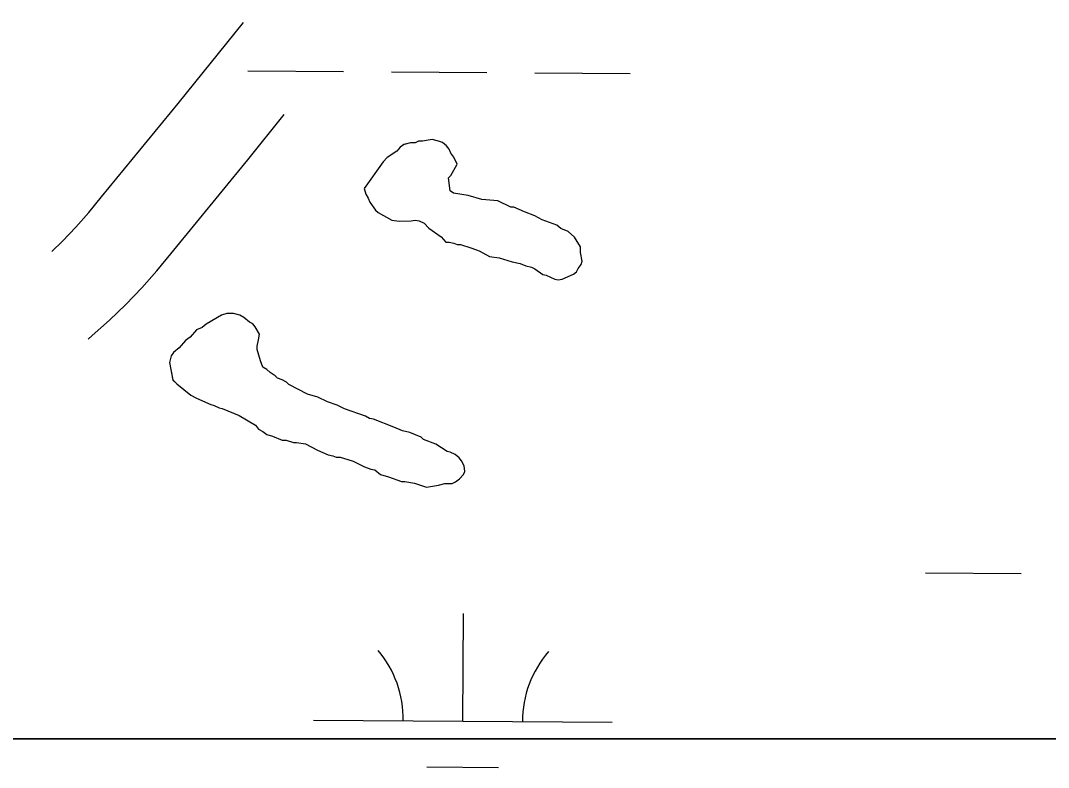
# Model space of a CAD drawing. Extents: x 3172231 to 3210228, y 940198 to 965780.
# Drawn here: x 3194626.5 to 3194970.7, y 950863.1 to 951113.2 of the extents above; entities that cross this region are included whole.
import ezdxf

# ---------------------------------------------------------------- set-up
doc = ezdxf.new("R2010")
doc.units = 0
for name, color, linetype in [('V-ROAD-CNTR', 7, 'Continuous'), ('V-SITE-VEGE', 7, 'Continuous'), ('V-TOPO-SHOR', 7, 'Continuous'), ('V-WETL-SWMP', 7, 'Continuous')]:
    doc.layers.add(name, color=color, linetype=linetype)

msp = doc.modelspace()

# ---------------------------------------------------------------- linework, layer by layer
at = {"layer": 'V-ROAD-CNTR'}
for points in [[(3194636.992, 951035.9), (3194640.564, 951039.343), (3194645.073, 951044.038), (3194649.388, 951048.895), (3194653.675, 951054.113), (3194679.295, 951085.468), (3194701.139, 951112.54)], [(3194649.136, 951006.549), (3194650.541, 951007.707), (3194656.272, 951012.816), (3194661.8, 951018.145), (3194667.113, 951023.676), (3194672.202, 951029.403), (3194676.881, 951035.101), (3194702.585, 951066.558), (3194714.827, 951081.73)]]:
    msp.add_lwpolyline(points, dxfattribs=at)
at = {"layer": 'V-SITE-VEGE'}
msp.add_line((3197208.978, 950872.601), (3194538.397, 950872.601), dxfattribs=at)
msp.add_lwpolyline([(3194538.397, 950872.601), (3195036.827, 950872.601), (3195036.827, 951485.423)], dxfattribs=at)
for points in [[(3194743.512, 951052.429), (3194745.423, 951049.754), (3194746.236, 951048.953), (3194750.842, 951046.301), (3194753.269, 951046.055), (3194757.307, 951046.092), (3194758.653, 951046.375), (3194760, 951046.119), (3194761.622, 951045.326), (3194763.257, 951043.725), (3194767.322, 951040.8), (3194768.956, 951038.93), (3194770.036, 951038.941), (3194771.654, 951038.689), (3194772.735, 951038.156), (3194773.812, 951038.166), (3194777.324, 951037.122), (3194780.028, 951036.069), (3194783.546, 951034.218), (3194786.782, 951033.71), (3194791.105, 951032.403), (3194793.803, 951031.889), (3194795.695, 951031.099), (3194797.585, 951030.579), (3194798.669, 951030.048), (3194801.378, 951028.189), (3194802.46, 951027.93), (3194805.433, 951026.612), (3194806.515, 951026.351), (3194807.858, 951026.634), (3194811.614, 951028.285), (3194812.683, 951029.104), (3194813.212, 951030.185), (3194814.277, 951031.541), (3194814.537, 951032.622), (3194813.969, 951035.58), (3194813.953, 951037.466), (3194812.036, 951040.679), (3194809.863, 951042.545), (3194807.43, 951043.6), (3194806.074, 951044.663), (3194801.208, 951046.504), (3194798.771, 951047.827), (3194795.259, 951049.142), (3194791.74, 951050.725), (3194790.663, 951050.714), (3194786.336, 951052.828), (3194780.943, 951053.317), (3194776.352, 951054.62), (3194771.498, 951055.384), (3194770.412, 951056.183), (3194769.833, 951060.488), (3194770.634, 951061.303), (3194772.753, 951065.091), (3194771.654, 951067.506), (3194770.562, 951068.843), (3194770.011, 951070.185), (3194769.194, 951071.254), (3194767.836, 951072.319), (3194766.486, 951072.845), (3194764.326, 951073.363), (3194761.098, 951072.796), (3194759.753, 951072.782), (3194758.68, 951072.233), (3194757.064, 951072.218), (3194754.913, 951071.659), (3194753.576, 951070.838), (3194752.511, 951069.482), (3194749.3, 951067.297), (3194747.964, 951065.937), (3194741.587, 951056.99), (3194742.14, 951055.109), (3194742.959, 951053.77)], [(3194690.274, 950984.595), (3194691.356, 950984.335), (3194692.976, 950983.542), (3194694.059, 950983.282), (3194699.736, 950980.91), (3194705.153, 950977.73), (3194706.243, 950976.391), (3194707.598, 950975.598), (3194708.954, 950974.533), (3194710.844, 950974.013), (3194714.088, 950972.696), (3194715.436, 950972.708), (3194717.867, 950971.924), (3194718.944, 950971.932), (3194721.912, 950971.422), (3194725.973, 950969.304), (3194729.489, 950967.721), (3194731.107, 950967.467), (3194732.189, 950966.937), (3194733.536, 950966.951), (3194734.616, 950966.691), (3194737.855, 950965.645), (3194741.646, 950963.795), (3194743.809, 950963.007), (3194745.157, 950962.751), (3194747.057, 950961.151), (3194749.758, 950960.369), (3194754.084, 950958.794), (3194755.159, 950958.804), (3194758.397, 950958.294), (3194762.45, 950956.986), (3194766.486, 950957.563), (3194768.635, 950958.12), (3194771.058, 950958.145), (3194772.131, 950958.694), (3194773.466, 950959.783), (3194774.801, 950961.141), (3194775.33, 950962.224), (3194775.045, 950964.105), (3194774.22, 950965.714), (3194773.405, 950966.785), (3194772.045, 950967.85), (3194770.423, 950968.643), (3194769.341, 950968.901), (3194765.548, 950971.291), (3194761.493, 950972.87), (3194760.678, 950973.669), (3194756.892, 950975.25), (3194754.463, 950975.764), (3194751.489, 950977.085), (3194744.731, 950979.716), (3194743.381, 950979.972), (3194742.025, 950980.767), (3194735.001, 950983.126), (3194732.565, 950984.449), (3194729.323, 950985.498), (3194726.075, 950987.083), (3194722.563, 950988.128), (3194716.339, 950991.304), (3194715.524, 950992.103), (3194714.17, 950992.897), (3194712.548, 950993.422), (3194711.733, 950994.222), (3194710.107, 950995.283), (3194709.02, 950996.35), (3194707.666, 950997.145), (3194706.838, 950999.295), (3194705.724, 951003.053), (3194705.714, 951004.131), (3194706.232, 951006.291), (3194706.484, 951008.182), (3194705.116, 951010.59), (3194704.299, 951011.659), (3194703.216, 951012.19), (3194701.315, 951013.785), (3194699.961, 951014.582), (3194697.801, 951015.102), (3194695.646, 951015.081), (3194693.766, 951014.524), (3194688.677, 951011.514), (3194687.339, 951010.424), (3194685.461, 951009.599), (3194683.332, 951007.156), (3194681.726, 951006.062), (3194679.594, 951003.617), (3194677.722, 951001.984), (3194676.925, 951000.901), (3194676.405, 950998.74), (3194677.54, 950992.826), (3194678.898, 950991.49), (3194683.512, 950987.763), (3194685.406, 950986.702)]]:
    msp.add_lwpolyline(points, close=True, dxfattribs=at)
at = {"layer": 'V-TOPO-SHOR'}
for points in [[(3194741.585, 951056.99), (3194742.14, 951055.109), (3194742.959, 951053.77), (3194743.512, 951052.429), (3194745.423, 951049.754), (3194746.238, 951048.953), (3194750.842, 951046.301), (3194753.269, 951046.055), (3194757.307, 951046.092), (3194758.653, 951046.375), (3194760, 951046.119), (3194761.625, 951045.326), (3194763.257, 951043.725), (3194767.322, 951040.8), (3194768.956, 951038.93), (3194770.034, 951038.941), (3194771.654, 951038.687), (3194772.735, 951038.156), (3194773.812, 951038.166), (3194777.324, 951037.122), (3194780.028, 951036.069), (3194783.546, 951034.218), (3194786.782, 951033.71), (3194791.105, 951032.403), (3194793.803, 951031.889), (3194795.695, 951031.099), (3194797.585, 951030.579), (3194798.669, 951030.048), (3194801.378, 951028.189), (3194802.46, 951027.93), (3194805.433, 951026.612), (3194806.515, 951026.351), (3194807.858, 951026.634), (3194811.614, 951028.285), (3194812.683, 951029.104), (3194813.212, 951030.185), (3194814.277, 951031.541), (3194814.537, 951032.622), (3194813.969, 951035.58), (3194813.953, 951037.466), (3194812.036, 951040.679), (3194809.863, 951042.545), (3194807.43, 951043.6), (3194806.074, 951044.663), (3194801.208, 951046.504), (3194798.771, 951047.827), (3194795.259, 951049.142), (3194791.74, 951050.725), (3194790.663, 951050.714), (3194786.336, 951052.828), (3194780.943, 951053.317), (3194776.352, 951054.62), (3194771.498, 951055.384), (3194770.412, 951056.183), (3194769.833, 951060.485), (3194770.634, 951061.303), (3194772.753, 951065.091), (3194771.654, 951067.506), (3194770.562, 951068.843), (3194770.011, 951070.185), (3194769.194, 951071.254), (3194767.836, 951072.319), (3194766.484, 951072.845), (3194764.326, 951073.363), (3194761.098, 951072.796), (3194759.753, 951072.782), (3194758.68, 951072.233), (3194757.064, 951072.218), (3194754.913, 951071.659), (3194753.576, 951070.838), (3194752.511, 951069.482), (3194749.3, 951067.297), (3194747.964, 951065.937), (3194741.585, 951056.99)], [(3194677.54, 950992.826), (3194678.898, 950991.49), (3194683.512, 950987.763), (3194685.406, 950986.702), (3194690.274, 950984.595), (3194691.356, 950984.335), (3194692.978, 950983.542), (3194694.059, 950983.282), (3194699.736, 950980.91), (3194705.153, 950977.73), (3194706.243, 950976.393), (3194707.598, 950975.598), (3194708.954, 950974.533), (3194710.844, 950974.013), (3194714.088, 950972.696), (3194715.436, 950972.708), (3194717.867, 950971.924), (3194718.944, 950971.932), (3194721.912, 950971.422), (3194725.973, 950969.304), (3194729.489, 950967.721), (3194731.107, 950967.467), (3194732.189, 950966.939), (3194733.536, 950966.951), (3194734.616, 950966.691), (3194737.857, 950965.645), (3194741.646, 950963.795), (3194743.809, 950963.007), (3194745.157, 950962.751), (3194747.057, 950961.151), (3194749.758, 950960.369), (3194754.084, 950958.794), (3194755.159, 950958.804), (3194758.397, 950958.294), (3194762.45, 950956.986), (3194766.484, 950957.563), (3194768.635, 950958.12), (3194771.058, 950958.145), (3194772.131, 950958.694), (3194773.466, 950959.783), (3194774.801, 950961.141), (3194775.33, 950962.224), (3194775.043, 950964.107), (3194774.22, 950965.714), (3194773.403, 950966.785), (3194772.045, 950967.85), (3194770.421, 950968.643), (3194769.341, 950968.901), (3194765.548, 950971.291), (3194761.493, 950972.87), (3194760.678, 950973.669), (3194756.892, 950975.25), (3194754.463, 950975.766), (3194751.489, 950977.085), (3194744.731, 950979.716), (3194743.381, 950979.972), (3194742.025, 950980.767), (3194735.001, 950983.126), (3194732.565, 950984.449), (3194729.323, 950985.498), (3194726.075, 950987.083), (3194722.563, 950988.128), (3194716.339, 950991.302), (3194715.524, 950992.103), (3194714.17, 950992.897), (3194712.548, 950993.422), (3194711.733, 950994.222), (3194710.107, 950995.283), (3194709.02, 950996.35), (3194707.666, 950997.147), (3194706.838, 950999.293), (3194705.724, 951003.053), (3194705.714, 951004.131), (3194706.232, 951006.291), (3194706.484, 951008.18), (3194705.116, 951010.59), (3194704.299, 951011.659), (3194703.216, 951012.19), (3194701.315, 951013.787), (3194699.961, 951014.582), (3194697.801, 951015.102), (3194695.646, 951015.081), (3194693.766, 951014.524), (3194688.677, 951011.514), (3194687.339, 951010.424), (3194685.464, 951009.599), (3194683.332, 951007.156), (3194681.726, 951006.062), (3194679.594, 951003.619), (3194677.722, 951001.984), (3194676.925, 951000.901), (3194676.405, 950998.74), (3194677.54, 950992.826)]]:
    msp.add_lwpolyline(points, dxfattribs=at)
at = {"layer": 'V-WETL-SWMP'}
for p, q in [((3194702.682, 951096.324), (3194734.681, 951096.106)), ((3194750.681, 951095.997), (3194782.68, 951095.779)), ((3194798.68, 951095.67), (3194830.679, 951095.452)), ((3194753.575, 951070.839), (3194752.51, 951069.482)), ((3194754.914, 951071.659), (3194753.575, 951070.839)), ((3194757.064, 951072.218), (3194754.914, 951071.659)), ((3194758.68, 951072.233), (3194757.064, 951072.218)), ((3194759.752, 951072.782), (3194758.68, 951072.233)), ((3194761.099, 951072.795), (3194759.752, 951072.782)), ((3194764.326, 951073.363), (3194761.099, 951072.795)), ((3194766.485, 951072.845), (3194764.326, 951073.363)), ((3194767.837, 951072.319), (3194766.485, 951072.845)), ((3194769.194, 951071.254), (3194767.837, 951072.319)), ((3194770.012, 951070.184), (3194769.194, 951071.254)), ((3194749.299, 951067.297), (3194747.965, 951065.938)), ((3194752.51, 951069.482), (3194749.299, 951067.297)), ((3194770.563, 951068.843), (3194770.012, 951070.184)), ((3194771.653, 951067.506), (3194770.563, 951068.843)), ((3194772.753, 951065.092), (3194771.653, 951067.506)), ((3194747.965, 951065.938), (3194741.584, 951056.99)), ((3194770.633, 951061.302), (3194772.753, 951065.092)), ((3194769.833, 951060.486), (3194770.633, 951061.302)), ((3194770.412, 951056.182), (3194769.833, 951060.486)), ((3194741.584, 951056.99), (3194742.14, 951055.11)), ((3194742.14, 951055.11), (3194742.96, 951053.771)), ((3194742.96, 951053.771), (3194743.512, 951052.429)), ((3194771.497, 951055.384), (3194770.412, 951056.182)), ((3194776.352, 951054.621), (3194771.497, 951055.384)), ((3194780.943, 951053.317), (3194776.352, 951054.621)), ((3194743.512, 951052.429), (3194745.422, 951049.753)), ((3194786.335, 951052.829), (3194780.943, 951053.317)), ((3194790.664, 951050.715), (3194786.335, 951052.829)), ((3194791.741, 951050.725), (3194790.664, 951050.715)), ((3194795.258, 951049.141), (3194791.741, 951050.725)), ((3194745.422, 951049.753), (3194746.238, 951048.953)), ((3194746.238, 951048.953), (3194750.841, 951046.302)), ((3194798.772, 951047.827), (3194795.258, 951049.141)), ((3194801.208, 951046.503), (3194798.772, 951047.827)), ((3194806.074, 951044.663), (3194801.208, 951046.503)), ((3194750.841, 951046.302), (3194753.268, 951046.056)), ((3194753.268, 951046.056), (3194757.308, 951046.093)), ((3194757.308, 951046.093), (3194758.652, 951046.375)), ((3194758.652, 951046.375), (3194760.001, 951046.119)), ((3194760.001, 951046.119), (3194761.625, 951045.326)), ((3194761.625, 951045.326), (3194763.256, 951043.725)), ((3194763.256, 951043.725), (3194767.323, 951040.8)), ((3194807.43, 951043.599), (3194806.074, 951044.663)), ((3194809.864, 951042.544), (3194807.43, 951043.599)), ((3194767.323, 951040.8), (3194768.957, 951038.93)), ((3194812.037, 951040.679), (3194809.864, 951042.544)), ((3194813.952, 951037.465), (3194812.037, 951040.679)), ((3194768.957, 951038.93), (3194770.034, 951038.94)), ((3194770.034, 951038.94), (3194771.653, 951038.686)), ((3194771.653, 951038.686), (3194772.735, 951038.157)), ((3194772.735, 951038.157), (3194773.812, 951038.167)), ((3194773.812, 951038.167), (3194777.324, 951037.122)), ((3194777.324, 951037.122), (3194780.027, 951036.07)), ((3194813.97, 951035.579), (3194813.952, 951037.465)), ((3194780.027, 951036.07), (3194783.546, 951034.218)), ((3194783.546, 951034.218), (3194786.783, 951033.709)), ((3194786.783, 951033.709), (3194791.105, 951032.403)), ((3194814.536, 951032.622), (3194813.97, 951035.579)), ((3194791.105, 951032.403), (3194793.803, 951031.889)), ((3194793.803, 951031.889), (3194795.696, 951031.099)), ((3194795.696, 951031.099), (3194797.586, 951030.578)), ((3194797.586, 951030.578), (3194798.668, 951030.049)), ((3194798.668, 951030.049), (3194801.379, 951028.189)), ((3194812.683, 951029.103), (3194813.212, 951030.185)), ((3194813.212, 951030.185), (3194814.277, 951031.542)), ((3194814.277, 951031.542), (3194814.536, 951032.622)), ((3194801.379, 951028.189), (3194802.459, 951027.93)), ((3194802.459, 951027.93), (3194805.434, 951026.611)), ((3194805.434, 951026.611), (3194806.514, 951026.352)), ((3194806.514, 951026.352), (3194807.858, 951026.634)), ((3194807.858, 951026.634), (3194811.614, 951028.285)), ((3194811.614, 951028.285), (3194812.683, 951029.103)), ((3194693.766, 951014.525), (3194688.677, 951011.514)), ((3194695.647, 951015.081), (3194693.766, 951014.525)), ((3194697.801, 951015.101), (3194695.647, 951015.081)), ((3194699.961, 951014.582), (3194697.801, 951015.101)), ((3194701.315, 951013.787), (3194699.961, 951014.582)), ((3194703.216, 951012.189), (3194701.315, 951013.787)), ((3194704.298, 951011.66), (3194703.216, 951012.189)), ((3194685.463, 951009.599), (3194683.331, 951007.155)), ((3194687.34, 951010.424), (3194685.463, 951009.599)), ((3194688.677, 951011.514), (3194687.34, 951010.424)), ((3194705.116, 951010.59), (3194704.298, 951011.66)), ((3194706.485, 951008.179), (3194705.116, 951010.59)), ((3194681.725, 951006.062), (3194679.593, 951003.618)), ((3194683.331, 951007.155), (3194681.725, 951006.062)), ((3194705.715, 951004.131), (3194706.233, 951006.291)), ((3194706.233, 951006.291), (3194706.485, 951008.179)), ((3194677.723, 951001.985), (3194676.925, 951000.9)), ((3194679.593, 951003.618), (3194677.723, 951001.985)), ((3194705.725, 951003.054), (3194705.715, 951004.131)), ((3194706.838, 950999.294), (3194705.725, 951003.054)), ((3194676.925, 951000.9), (3194676.406, 950998.74)), ((3194676.406, 950998.74), (3194677.539, 950992.825)), ((3194707.666, 950997.147), (3194706.838, 950999.294)), ((3194709.02, 950996.351), (3194707.666, 950997.147)), ((3194710.107, 950995.284), (3194709.02, 950996.351)), ((3194711.733, 950994.222), (3194710.107, 950995.284)), ((3194677.539, 950992.825), (3194678.898, 950991.491)), ((3194678.898, 950991.491), (3194683.512, 950987.763)), ((3194712.549, 950993.421), (3194711.733, 950994.222)), ((3194714.17, 950992.898), (3194712.549, 950993.421)), ((3194715.524, 950992.102), (3194714.17, 950992.898)), ((3194716.339, 950991.302), (3194715.524, 950992.102)), ((3194722.564, 950988.128), (3194716.339, 950991.302)), ((3194726.076, 950987.083), (3194722.564, 950988.128)), ((3194683.512, 950987.763), (3194685.407, 950986.703)), ((3194685.407, 950986.703), (3194690.275, 950984.594)), ((3194690.275, 950984.594), (3194691.355, 950984.335)), ((3194729.323, 950985.497), (3194726.076, 950987.083)), ((3194732.565, 950984.45), (3194729.323, 950985.497)), ((3194691.355, 950984.335), (3194692.978, 950983.542)), ((3194692.978, 950983.542), (3194694.058, 950983.283)), ((3194694.058, 950983.283), (3194699.737, 950980.911)), ((3194735.001, 950983.126), (3194732.565, 950984.45)), ((3194742.026, 950980.768), (3194735.001, 950983.126)), ((3194699.737, 950980.911), (3194705.154, 950977.73)), ((3194705.154, 950977.73), (3194706.243, 950976.393)), ((3194743.38, 950979.972), (3194742.026, 950980.768)), ((3194744.73, 950979.716), (3194743.38, 950979.972)), ((3194751.488, 950977.085), (3194744.73, 950979.716)), ((3194706.243, 950976.393), (3194707.598, 950975.598)), ((3194707.598, 950975.598), (3194708.954, 950974.533)), ((3194708.954, 950974.533), (3194710.845, 950974.012)), ((3194754.463, 950975.766), (3194751.488, 950977.085)), ((3194756.892, 950975.25), (3194754.463, 950975.766)), ((3194760.678, 950973.669), (3194756.892, 950975.25)), ((3194710.845, 950974.012), (3194714.089, 950972.696)), ((3194714.089, 950972.696), (3194715.436, 950972.708)), ((3194715.436, 950972.708), (3194717.867, 950971.923)), ((3194717.867, 950971.923), (3194718.945, 950971.933)), ((3194718.945, 950971.933), (3194721.912, 950971.422)), ((3194721.912, 950971.422), (3194725.972, 950969.305)), ((3194761.493, 950972.869), (3194760.678, 950973.669)), ((3194765.548, 950971.291), (3194761.493, 950972.869)), ((3194769.342, 950968.902), (3194765.548, 950971.291)), ((3194725.972, 950969.305), (3194729.489, 950967.722)), ((3194729.489, 950967.722), (3194731.107, 950967.468)), ((3194731.107, 950967.468), (3194732.189, 950966.939)), ((3194770.421, 950968.643), (3194769.342, 950968.902)), ((3194772.045, 950967.85), (3194770.421, 950968.643)), ((3194773.402, 950966.785), (3194772.045, 950967.85)), ((3194732.189, 950966.939), (3194733.536, 950966.952)), ((3194733.536, 950966.952), (3194734.616, 950966.692)), ((3194734.616, 950966.692), (3194737.858, 950965.645)), ((3194737.858, 950965.645), (3194741.646, 950963.795)), ((3194774.22, 950965.715), (3194773.402, 950966.785)), ((3194775.043, 950964.107), (3194774.22, 950965.715)), ((3194775.33, 950962.224), (3194775.043, 950964.107)), ((3194741.646, 950963.795), (3194743.808, 950963.007)), ((3194743.808, 950963.007), (3194745.157, 950962.75)), ((3194745.157, 950962.75), (3194747.058, 950961.152)), ((3194747.058, 950961.152), (3194749.759, 950960.369)), ((3194773.467, 950959.783), (3194774.801, 950961.142)), ((3194774.801, 950961.142), (3194775.33, 950962.224)), ((3194749.759, 950960.369), (3194754.083, 950958.794)), ((3194754.083, 950958.794), (3194755.16, 950958.804)), ((3194755.16, 950958.804), (3194758.397, 950958.295)), ((3194758.397, 950958.295), (3194762.45, 950956.986)), ((3194762.45, 950956.986), (3194766.485, 950957.563)), ((3194766.485, 950957.563), (3194768.634, 950958.121)), ((3194768.634, 950958.121), (3194771.058, 950958.144)), ((3194771.058, 950958.144), (3194772.13, 950958.693)), ((3194772.13, 950958.693), (3194773.467, 950959.783)), ((3194929.543, 950928.274), (3194961.543, 950928.057)), ((3194774.61, 950878.586), (3194774.855, 950914.585)), ((3194724.611, 950878.926), (3194824.608, 950878.246)), ((3194762.505, 950863.237), (3194786.504, 950863.074))]:
    msp.add_line(p, q, dxfattribs=at)
for centre, start, end in [((3194719.371, 950879.437), 358.83817, 40.38182), ((3194829.854, 950878.685), 138.83816, 180.38182)]:
    msp.add_arc(centre, 35.246, start, end, dxfattribs=at)

doc.saveas('drawing.dxf')
